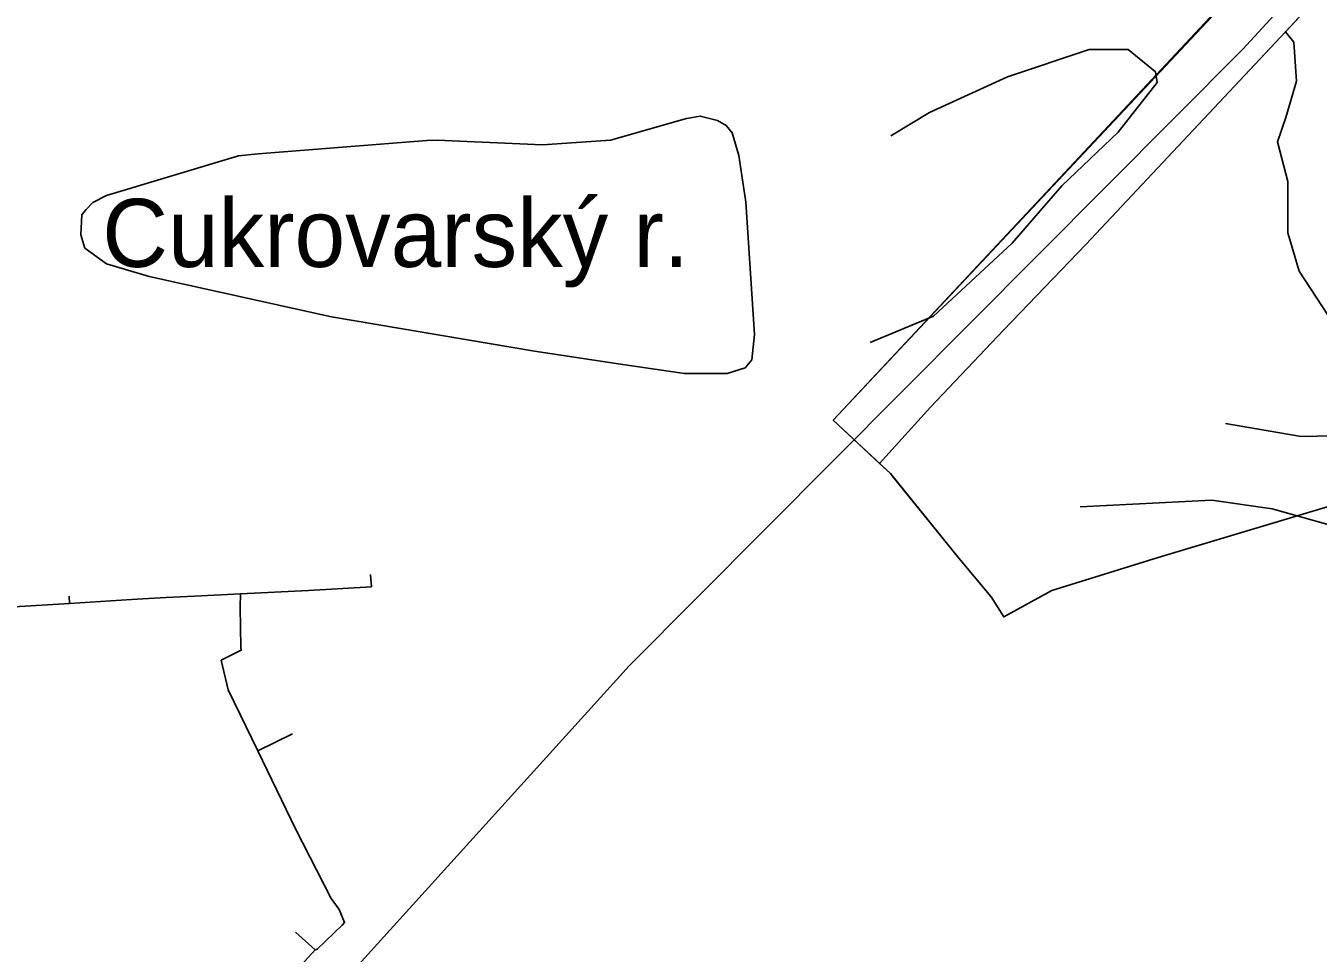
# Model space of a CAD drawing. Extents: x -662620 to -656370, y -1067090 to -1062990.
# Drawn here: x -658716.3 to -658526.5, y -1064836 to -1064699.8 of the extents above; entities that cross this region are included whole.
import ezdxf

# ---------------------------------------------------------------- set-up
doc = ezdxf.new("R2010")
doc.units = 0
for name, color, linetype in [('OBVOD_PÚ', 7, 'Continuous'), ('OSTATNÍ_PLOCHA_-_STÁVAJÍCÍ', 7, 'Continuous'), ('POPIS_SILNICE_II__A_III__TŘÍDY', 7, 'Continuous'), ('SDELOVACÍ_VEDENÍ_-_PODZEMNÍ', 7, 'Continuous'), ('SILNICE_II__TŘÍDY_A_III__TŘÍDY', 7, 'Continuous'), ('Trvalý_trávní_porost_-_stávající', 7, 'Continuous'), ('VODNÍ_NÁDRŽ_-_STÁVAJÍCÍ', 7, 'Continuous'), ('VRSTEVNICE_ZDŮRAZNĚNÁ', 7, 'Continuous'), ('VRSTEVNICE_ZÁKLADNÍ', 7, 'Continuous')]:
    doc.layers.add(name, color=color, linetype=linetype)

msp = doc.modelspace()

# ---------------------------------------------------------------- linework, layer by layer
at = {"layer": 'OBVOD_PÚ'}
for points in [[(-658532.32, -1064688.03), (-658597.68, -1064757.71)], [(-658597.68, -1064757.71), (-658589.29, -1064765.54)], [(-658589.29, -1064765.54), (-658579.23, -1064777.96)], [(-658521.02, -1064769.19), (-658549.95, -1064777.87)], [(-658579.23, -1064777.96), (-658574.49, -1064783.63)], [(-658565.58, -1064782.7), (-658549.95, -1064777.87)], [(-658574.49, -1064783.63), (-658572.61, -1064786.57)], [(-658572.61, -1064786.57), (-658565.58, -1064782.7)]]:
    msp.add_lwpolyline(points, dxfattribs=at)
at = {"layer": 'OSTATNÍ_PLOCHA_-_STÁVAJÍCÍ'}
for p, q in [((-658531.2, -1064700.6), (-658511.3, -1064679.1)), ((-658531.2, -1064700.6), (-658511.3, -1064679.1)), ((-658511.3, -1064679.1), (-658531.2, -1064700.6)), ((-658597.68, -1064757.71), (-658528.93, -1064684.15)), ((-658531.2, -1064700.6), (-658560.6, -1064731.9)), ((-658531.26, -1064700.66), (-658531.2, -1064700.6)), ((-658531.26, -1064700.66), (-658531.2, -1064700.6)), ((-658530.04, -1064702.2), (-658531.26, -1064700.66)), ((-658530.04, -1064702.2), (-658531.26, -1064700.66)), ((-658529.64, -1064707.92), (-658530.04, -1064702.2)), ((-658529.64, -1064707.92), (-658530.04, -1064702.2)), ((-658531.19, -1064713.22), (-658529.64, -1064707.92)), ((-658531.19, -1064713.22), (-658529.64, -1064707.92)), ((-658532.42, -1064716.82), (-658531.19, -1064713.22)), ((-658532.42, -1064716.82), (-658531.19, -1064713.22)), ((-658530.93, -1064722.65), (-658532.42, -1064716.82)), ((-658530.93, -1064722.65), (-658532.42, -1064716.82)), ((-658530.9, -1064730.19), (-658530.93, -1064722.65)), ((-658530.9, -1064730.19), (-658530.93, -1064722.65)), ((-658529.25, -1064735.8), (-658530.9, -1064730.19)), ((-658529.25, -1064735.8), (-658530.9, -1064730.19)), ((-658560.6, -1064731.9), (-658572.6, -1064744.4)), ((-658524.98, -1064742.3), (-658529.25, -1064735.8)), ((-658524.98, -1064742.3), (-658529.25, -1064735.8)), ((-658572.6, -1064744.4), (-658583.4, -1064755.8)), ((-658583.4, -1064755.8), (-658590.86, -1064764.07)), ((-658590.86, -1064764.07), (-658597.68, -1064757.71))]:
    msp.add_line(p, q, dxfattribs=at)
for points in [[(-658590.86, -1064764.07), (-658597.68, -1064757.71), (-658528.93, -1064684.15), (-658517.65, -1064672.14)], [(-658511.3, -1064679.1), (-658531.2, -1064700.6), (-658560.6, -1064731.9), (-658572.6, -1064744.4), (-658583.4, -1064755.8), (-658590.86, -1064764.07), (-658597.68, -1064757.71), (-658528.93, -1064684.15), (-658517.65, -1064672.14)], [(-658511.3, -1064679.1), (-658531.2, -1064700.6), (-658560.6, -1064731.9), (-658572.6, -1064744.4), (-658583.4, -1064755.8), (-658590.86, -1064764.07)], [(-658524.98, -1064742.3), (-658529.25, -1064735.8), (-658530.9, -1064730.19), (-658530.93, -1064722.65), (-658532.42, -1064716.82), (-658531.19, -1064713.22), (-658529.64, -1064707.92), (-658530.04, -1064702.2), (-658531.26, -1064700.66), (-658531.2, -1064700.6), (-658511.3, -1064679.1)], [(-658524.98, -1064742.3), (-658529.25, -1064735.8), (-658530.9, -1064730.19), (-658530.93, -1064722.65), (-658532.42, -1064716.82), (-658531.19, -1064713.22), (-658529.64, -1064707.92), (-658530.04, -1064702.2), (-658531.26, -1064700.66), (-658531.2, -1064700.6), (-658511.3, -1064679.1)]]:
    msp.add_lwpolyline(points, dxfattribs=at)
at = {"layer": 'SDELOVACÍ_VEDENÍ_-_PODZEMNÍ'}
for points in [[(-658684.72, -1064783.2), (-658674.73, -1064782.71), (-658665.51, -1064782.16), (-658665.62, -1064780.34)], [(-658684.72, -1064783.2), (-658674.73, -1064782.71), (-658665.51, -1064782.16), (-658665.62, -1064780.34)], [(-658709.9, -1064783.51), (-658709.83, -1064784.62)], [(-658709.9, -1064783.51), (-658709.83, -1064784.62)], [(-658709.83, -1064784.62), (-658700.74, -1064784.04), (-658695.68, -1064783.75), (-658691.47, -1064783.54), (-658684.72, -1064783.2)], [(-658709.83, -1064784.62), (-658700.74, -1064784.04), (-658695.68, -1064783.75), (-658691.47, -1064783.54), (-658684.72, -1064783.2)], [(-658700.74, -1064784.04), (-658695.68, -1064783.75)], [(-658700.74, -1064784.04), (-658695.68, -1064783.75)], [(-658682.17, -1064806.25), (-658686.54, -1064797.3), (-658687.57, -1064792.95), (-658684.62, -1064791.47), (-658684.66, -1064791.02), (-658684.77, -1064785.14), (-658684.72, -1064783.2)], [(-658682.17, -1064806.25), (-658686.54, -1064797.3), (-658687.57, -1064792.95), (-658684.62, -1064791.47), (-658684.66, -1064791.02), (-658684.77, -1064785.14), (-658684.72, -1064783.2)], [(-658709.83, -1064784.62), (-658720.45, -1064785.23), (-658729.06, -1064786.04), (-658734.45, -1064787.34), (-658747.66, -1064788.14), (-658748.33, -1064787.91), (-658760.78, -1064788.52), (-658763.16, -1064788.53)], [(-658709.83, -1064784.62), (-658720.45, -1064785.23), (-658729.06, -1064786.04), (-658734.45, -1064787.34), (-658747.66, -1064788.14), (-658748.33, -1064787.91), (-658760.78, -1064788.52), (-658763.16, -1064788.53)], [(-658684.77, -1064785.14), (-658684.66, -1064791.02)], [(-658684.77, -1064785.14), (-658684.66, -1064791.02)], [(-658682.17, -1064806.25), (-658677.07, -1064803.76)], [(-658682.17, -1064806.25), (-658677.07, -1064803.76)], [(-658673.78, -1064835.45), (-658673.45, -1064835.39), (-658669.81, -1064831.85), (-658669.45, -1064831.47), (-658670.26, -1064829.56), (-658671.43, -1064827.94), (-658676.64, -1064817.71), (-658682.17, -1064806.25)], [(-658673.78, -1064835.45), (-658673.45, -1064835.39), (-658669.81, -1064831.85), (-658669.45, -1064831.47), (-658670.26, -1064829.56), (-658671.43, -1064827.94), (-658676.64, -1064817.71), (-658682.17, -1064806.25)], [(-658669.81, -1064831.85), (-658673.45, -1064835.39)], [(-658669.81, -1064831.85), (-658673.45, -1064835.39)], [(-658676.63, -1064832.89), (-658673.78, -1064835.45)], [(-658676.63, -1064832.89), (-658673.78, -1064835.45)], [(-658686.78, -1064849.1), (-658679.91, -1064842.23), (-658673.78, -1064835.45)], [(-658686.78, -1064849.1), (-658679.91, -1064842.23), (-658673.78, -1064835.45)]]:
    msp.add_lwpolyline(points, dxfattribs=at)
at = {"layer": 'SILNICE_II__TŘÍDY_A_III__TŘÍDY'}
msp.add_lwpolyline([(-659883.02, -1065082.94), (-659720.77, -1065091.61), (-659557.39, -1065100.68), (-659486.58, -1065100.68), (-659384.92, -1065090.7), (-659307.76, -1065078.9), (-659260.28, -1065051.16), (-659227.39, -1065039.38), (-659171.2, -1065045.15), (-659056.18, -1065054.53), (-658923.05, -1065030.97), (-658815.83, -1064996.8), (-658708.47, -1064884.92), (-658668.84, -1064839.24), (-658627.67, -1064793.74), (-658537.53, -1064703.19), (-658510.68, -1064674.03)], dxfattribs=at)
at = {"layer": 'Trvalý_trávní_porost_-_stávající'}
for p, q in [((-658560.6, -1064731.9), (-658531.26, -1064700.66)), ((-658531.26, -1064700.66), (-658530.04, -1064702.2)), ((-658530.04, -1064702.2), (-658529.64, -1064707.92)), ((-658529.64, -1064707.92), (-658531.19, -1064713.22)), ((-658531.19, -1064713.22), (-658532.42, -1064716.82)), ((-658532.42, -1064716.82), (-658530.93, -1064722.65)), ((-658530.93, -1064722.65), (-658530.9, -1064730.19)), ((-658530.9, -1064730.19), (-658529.25, -1064735.8)), ((-658572.6, -1064744.4), (-658560.6, -1064731.9)), ((-658529.25, -1064735.8), (-658524.98, -1064742.3)), ((-658583.4, -1064755.8), (-658572.6, -1064744.4)), ((-658590.86, -1064764.07), (-658583.4, -1064755.8)), ((-658589.29, -1064765.54), (-658590.86, -1064764.07)), ((-658589.04, -1064765.85), (-658589.29, -1064765.54)), ((-658579.23, -1064777.96), (-658589.04, -1064765.85)), ((-658522.36, -1064769.59), (-658549.95, -1064777.87)), ((-658574.49, -1064783.63), (-658579.23, -1064777.96)), ((-658549.95, -1064777.87), (-658565.58, -1064782.7)), ((-658572.61, -1064786.57), (-658574.49, -1064783.63)), ((-658565.58, -1064782.7), (-658572.61, -1064786.57))]:
    msp.add_line(p, q, dxfattribs=at)
msp.add_lwpolyline([(-658522.36, -1064769.59), (-658549.95, -1064777.87), (-658565.58, -1064782.7), (-658572.61, -1064786.57), (-658574.49, -1064783.63), (-658579.23, -1064777.96), (-658589.04, -1064765.85), (-658589.29, -1064765.54), (-658590.86, -1064764.07), (-658583.4, -1064755.8), (-658572.6, -1064744.4), (-658560.6, -1064731.9), (-658531.26, -1064700.66), (-658530.04, -1064702.2), (-658529.64, -1064707.92), (-658531.19, -1064713.22), (-658532.42, -1064716.82), (-658530.93, -1064722.65), (-658530.9, -1064730.19), (-658529.25, -1064735.8), (-658524.98, -1064742.3)], dxfattribs=at)
at = {"layer": 'VODNÍ_NÁDRŽ_-_STÁVAJÍCÍ'}
for p, q in [((-658630.4, -1064716.56), (-658619.25, -1064713.41)), ((-658619.25, -1064713.41), (-658617.21, -1064713.03)), ((-658617.21, -1064713.03), (-658614.68, -1064713.7)), ((-658614.68, -1064713.7), (-658613.41, -1064714.4)), ((-658613.41, -1064714.4), (-658612.54, -1064715.5)), ((-658612.54, -1064715.5), (-658611.53, -1064718.84)), ((-658682.14, -1064718.56), (-658657.34, -1064716.6)), ((-658657.34, -1064716.6), (-658655.84, -1064716.56)), ((-658655.84, -1064716.56), (-658640.4, -1064717.27)), ((-658640.4, -1064717.27), (-658630.4, -1064716.56)), ((-658704.43, -1064724.7), (-658685, -1064718.88)), ((-658685, -1064718.88), (-658682.14, -1064718.56)), ((-658611.53, -1064718.84), (-658610.53, -1064725.7)), ((-658706.42, -1064725.73), (-658704.43, -1064724.7)), ((-658708.18, -1064730.48), (-658708.01, -1064727.56)), ((-658708.01, -1064727.56), (-658707.4, -1064726.73)), ((-658707.4, -1064726.73), (-658706.42, -1064725.73)), ((-658610.53, -1064725.7), (-658609.23, -1064745.09)), ((-658707.58, -1064732.42), (-658708.18, -1064730.48)), ((-658704.43, -1064734.71), (-658707.58, -1064732.42)), ((-658698.14, -1064736.57), (-658704.43, -1064734.71)), ((-658671.36, -1064742.53), (-658698.14, -1064736.57)), ((-658641.55, -1064747.57), (-658671.36, -1064742.53)), ((-658609.23, -1064745.09), (-658609.62, -1064748.84)), ((-658628.9, -1064749.48), (-658641.55, -1064747.57)), ((-658619.53, -1064750.86), (-658628.9, -1064749.48)), ((-658610.59, -1064750.02), (-658613.25, -1064750.86)), ((-658609.62, -1064748.84), (-658610.59, -1064750.02)), ((-658613.25, -1064750.86), (-658619.53, -1064750.86))]:
    msp.add_line(p, q, dxfattribs=at)
msp.add_lwpolyline([(-658612.54, -1064715.5), (-658611.53, -1064718.84), (-658610.53, -1064725.7), (-658609.23, -1064745.09), (-658609.62, -1064748.84), (-658610.59, -1064750.02), (-658613.25, -1064750.86), (-658619.53, -1064750.86), (-658628.9, -1064749.48), (-658641.55, -1064747.57), (-658671.36, -1064742.53), (-658698.14, -1064736.57), (-658704.43, -1064734.71), (-658707.58, -1064732.42), (-658708.18, -1064730.48), (-658708.01, -1064727.56), (-658707.4, -1064726.73), (-658706.42, -1064725.73), (-658704.43, -1064724.7), (-658685, -1064718.88), (-658682.14, -1064718.56), (-658657.34, -1064716.6), (-658655.84, -1064716.56), (-658640.4, -1064717.27), (-658630.4, -1064716.56), (-658619.25, -1064713.41), (-658617.21, -1064713.03), (-658614.68, -1064713.7), (-658613.41, -1064714.4)], close=True, dxfattribs=at)
at = {"layer": 'VRSTEVNICE_ZDŮRAZNĚNÁ'}
for points in [[(-658589.24, -1064715.92), (-658583.56, -1064712.52), (-658572.1, -1064707.26), (-658560.09, -1064703.26), (-658554.38, -1064703.26), (-658550.37, -1064706.55), (-658550.09, -1064708.12), (-658555.81, -1064715.41), (-658564.1, -1064723.27), (-658571.39, -1064731.7), (-658582.96, -1064742.42), (-658592.25, -1064746.28)], [(-658540.07, -1064758.16), (-658528.96, -1064760.1), (-658517.21, -1064759.86), (-658505.78, -1064760.58), (-658495.35, -1064759.29)]]:
    msp.add_lwpolyline(points, dxfattribs=at)
at = {"layer": 'VRSTEVNICE_ZÁKLADNÍ'}
msp.add_lwpolyline([(-658561.4, -1064770.4), (-658542.09, -1064769.44), (-658533.22, -1064770.72), (-658522.93, -1064773.58)], dxfattribs=at)
msp.add_lwpolyline([(-658561.4, -1064770.4), (-658542.09, -1064769.44), (-658533.22, -1064770.72), (-658522.93, -1064773.58)], dxfattribs=at)

# ---------------------------------------------------------------- texts
at = {"layer": 'POPIS_SILNICE_II__A_III__TŘÍDY'}
msp.add_text('Cukrovarský r.', height=10, dxfattribs=at).set_placement((-658705.03, -1064735.19))

doc.saveas('drawing.dxf')
